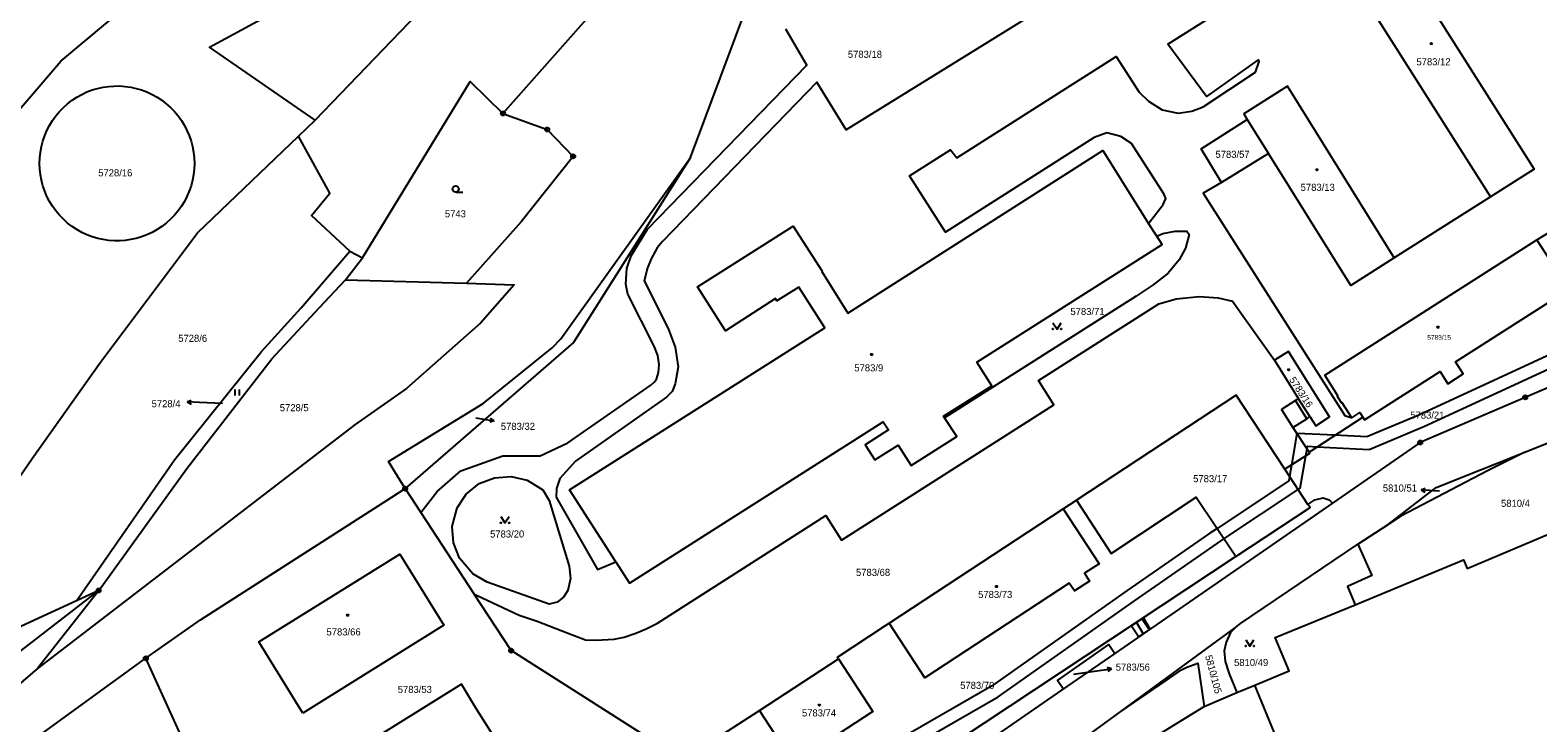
# Model space of a CAD drawing. Extents: x -644096 to -634268, y -1141430 to -1133463.
# Drawn here: x -640533.9 to -640171, y -1138881.4 to -1138714.8 of the extents above; entities that cross this region are included whole.
import ezdxf

# ---------------------------------------------------------------- set-up
doc = ezdxf.new("R2010")
doc.units = 0
for name, color, linetype in [('_CIVIL_CONSTRUCTION', 7, 'Continuous'), ('B_Hranice _3D', 7, 'Continuous'), ('M_Svah_Nasyp', 7, 'Continuous'), ('M_Svah_Zarez', 7, 'Continuous'), ('svrsek_osa_sjezdy', 7, 'Continuous'), ('svrsek_osa_VRT', 7, 'Continuous'), ('svrsek_popisy_VRT', 7, 'Continuous'), ('terminal_VRT', 7, 'Continuous')]:
    doc.layers.add(name, color=color, linetype=linetype)

msp = doc.modelspace()

# ---------------------------------------------------------------- linework, layer by layer
at = {"layer": '_CIVIL_CONSTRUCTION'}
for centre, radius in [((-640420.08, -1138734.86), 0.5), ((-640420.08, -1138734.86), 0.0303), ((-640409.44, -1138738.71), 0.5), ((-640409.44, -1138738.71), 0.0303), ((-640403.2, -1138745.18), 0.5), ((-640403.2, -1138745.18), 0.0303), ((-640174.04, -1138803.13), 0.5), ((-640174.04, -1138803.13), 0.0303), ((-640199.31, -1138813.99), 0.5), ((-640199.31, -1138813.99), 0.0303), ((-640443.62, -1138825.08), 0.5), ((-640443.62, -1138825.08), 0.0303), ((-640517.37, -1138849.57), 0.5), ((-640517.37, -1138849.57), 0.0303), ((-640506.02, -1138865.87), 0.5), ((-640418.11, -1138864.03), 0.5), ((-640418.11, -1138864.03), 0.0303), ((-640506.02, -1138865.87), 0.0303)]:
    msp.add_circle(centre, radius, dxfattribs=at)
at = {"layer": 'B_Hranice _3D'}
for points in [[(-640152.96, -1138785.82), (-640199.64, -1138807.41), (-640212.12, -1138812.59), (-640219.83, -1138812.22), (-640228.96, -1138811.78), (-640228.97, -1138811.85), (-640230.28, -1138819.4), (-640230.75, -1138822.14), (-640230.93, -1138823.18), (-640248.22, -1138834.63), (-640249.93, -1138835.77), (-640269.83, -1138849.61), (-640302.48, -1138872.57), (-640343.59, -1138896.19)], [(-640343.21, -1138899.43), (-640300.86, -1138875.11), (-640268.11, -1138852.07), (-640248.21, -1138838.23), (-640246.54, -1138837.12), (-640228.68, -1138825.29), (-640228.19, -1138824.96), (-640226.86, -1138817.2), (-640226.56, -1138815.51), (-640226.46, -1138814.9), (-640224.13, -1138815.01), (-640211.6, -1138815.63), (-640198.47, -1138810.17), (-640151.7, -1138788.54)]]:
    msp.add_lwpolyline(points, dxfattribs=at)
for points in [[(-640267.05, -1138860.73), (-640264.58, -1138859.02), (-640266.3, -1138856.41), (-640268.8, -1138858.07)], [(-640265.98, -1138859.98), (-640264.32, -1138858.84), (-640265.93, -1138856.17), (-640267.61, -1138857.28)]]:
    msp.add_lwpolyline(points, close=True, dxfattribs=at)
at = {"layer": 'M_Svah_Nasyp'}
for p, q in [((-640225.89, -1138807.76), (-640228.57, -1138803.47)), ((-640226.6, -1138808.27), (-640229.35, -1138803.91))]:
    msp.add_line(p, q, dxfattribs=at)
at = {"layer": 'M_Svah_Zarez'}
for centre in [(-640196.64, -1138718.06), (-640224.18, -1138748.4), (-640195.02, -1138786.25), (-640331.33, -1138792.82), (-640231, -1138796.5), (-640301.29, -1138848.61), (-640457.45, -1138855.5), (-640343.92, -1138877.13)]:
    msp.add_circle(centre, 0.175, dxfattribs=at)
at = {"layer": 'svrsek_osa_sjezdy'}
for p, q in [((-640431.46, -1138753.78), (-640429.71, -1138753.78)), ((-640484.51, -1138802.71), (-640484.51, -1138801.21)), ((-640483.51, -1138802.71), (-640483.51, -1138801.21))]:
    msp.add_line(p, q, dxfattribs=at)
for points in [[(-640287.72, -1138785.2), (-640286.72, -1138786.7), (-640285.72, -1138785.2)], [(-640420.6, -1138831.8), (-640419.6, -1138833.3), (-640418.6, -1138831.8)], [(-640241.32, -1138861.42), (-640240.32, -1138862.92), (-640239.32, -1138861.42)]]:
    msp.add_lwpolyline(points, dxfattribs=at)
for centre, radius in [((-640431.46, -1138753.03), 0.75), ((-640287.72, -1138786.7), 0.1), ((-640285.72, -1138786.7), 0.1), ((-640420.6, -1138833.3), 0.1), ((-640418.6, -1138833.3), 0.1), ((-640241.32, -1138862.92), 0.1), ((-640239.32, -1138862.92), 0.1)]:
    msp.add_circle(centre, radius, dxfattribs=at)
at = {"layer": 'svrsek_popisy_VRT'}
for p, q in [((-640496.12, -1138804.23), (-640495.09, -1138803.78)), ((-640493.12, -1138804.39), (-640496.12, -1138804.23)), ((-640496.12, -1138804.23), (-640495.14, -1138804.78)), ((-640487.55, -1138804.63), (-640493.12, -1138804.39)), ((-640426.59, -1138808.08), (-640425.15, -1138808.31)), ((-640425.15, -1138808.31), (-640422.19, -1138808.78)), ((-640422.19, -1138808.78), (-640423.25, -1138809.12)), ((-640422.19, -1138808.78), (-640423.1, -1138808.13)), ((-640199.12, -1138825.34), (-640198.08, -1138824.93)), ((-640196.13, -1138825.6), (-640199.12, -1138825.34)), ((-640199.12, -1138825.34), (-640198.17, -1138825.93)), ((-640194.68, -1138825.71), (-640196.13, -1138825.6)), ((-640282.78, -1138869.73), (-640276.56, -1138868.84)), ((-640276.56, -1138868.84), (-640273.59, -1138868.42)), ((-640273.59, -1138868.42), (-640274.65, -1138868.07)), ((-640273.59, -1138868.42), (-640274.51, -1138869.06))]:
    msp.add_line(p, q, dxfattribs=at)
at = {"layer": 'terminal_VRT'}
for p, q in [((-640465.31, -1138736.5), (-640420.06, -1138689.51)), ((-640374.92, -1138745.47), (-640355.87, -1138694.37)), ((-640221.24, -1138693.66), (-640182.39, -1138754.92)), ((-640391.31, -1138702.31), (-640420.08, -1138734.86)), ((-640469.27, -1138740.35), (-640465.31, -1138736.5)), ((-640240.98, -1138736.33), (-640235.84, -1138744.5)), ((-640235.84, -1138744.5), (-640247.13, -1138751.46)), ((-640182.39, -1138754.92), (-640205.56, -1138769.57)), ((-640262.74, -1138764.39), (-640264.7, -1138761.33)), ((-640458, -1138774.87), (-640453.88, -1138769.58)), ((-640456.92, -1138768), (-640453.88, -1138769.58)), ((-640458, -1138774.87), (-640428.83, -1138775.71)), ((-640229.95, -1138810.37), (-640226.06, -1138816.27)), ((-640226.06, -1138816.27), (-640213.15, -1138807.88)), ((-640174.17, -1138816.28), (-640155.74, -1138808.9)), ((-640174.17, -1138816.28), (-640183.1, -1138820.82)), ((-640226.33, -1138828.86), (-640231.88, -1138820.43)), ((-640443.62, -1138825.08), (-640439.88, -1138830.79)), ((-640285.25, -1138829.92), (-640282.07, -1138827.83)), ((-640220.4, -1138828.54), (-640272.81, -1138864.7)), ((-640439.88, -1138830.79), (-640427.02, -1138850.43)), ((-640327.13, -1138857.4), (-640285.25, -1138829.92)), ((-640214.3, -1138838.45), (-640207.06, -1138833.68)), ((-640242.53, -1138857.54), (-640214.3, -1138838.45)), ((-640517.37, -1138849.57), (-640532.08, -1138868.29)), ((-640517.37, -1138849.57), (-640522.74, -1138852.04)), ((-640522.74, -1138852.04), (-640576.84, -1138876.96)), ((-640243.79, -1138858.46), (-640242.53, -1138857.54)), ((-640271.36, -1138878.64), (-640243.79, -1138858.46)), ((-640243.79, -1138858.46), (-640244.98, -1138859.7)), ((-640272.81, -1138864.7), (-640285.61, -1138873.54)), ((-640488.24, -1138904.91), (-640506.02, -1138865.87)), ((-640358.37, -1138878.39), (-640339.36, -1138865.97)), ((-640271.36, -1138878.64), (-640260.49, -1138871.19)), ((-640243.45, -1138874.13), (-640239.15, -1138872.35)), ((-640289.49, -1138900.94), (-640251.31, -1138877.43)), ((-640279.06, -1138884.27), (-640271.36, -1138878.64))]:
    msp.add_line(p, q, dxfattribs=at)
for points in [[(-640541.31, -1138739.54), (-640526.49, -1138722.29), (-640492.77, -1138694.09)], [(-640465.31, -1138736.5), (-640490.72, -1138718.95), (-640472.46, -1138709.1), (-640492.77, -1138694.09)], [(-640264.7, -1138761.33), (-640261.17, -1138756.77), (-640260.52, -1138755.33), (-640261.04, -1138754.19), (-640268.81, -1138742.07), (-640271.37, -1138740.37), (-640274.72, -1138739.56), (-640277.76, -1138740.61), (-640313.57, -1138763.37), (-640322.26, -1138749.85), (-640312.4, -1138743.61), (-640310.8, -1138745.53), (-640272.48, -1138721.15), (-640266.99, -1138729.74), (-640264.74, -1138731.87), (-640261.41, -1138733.97), (-640257.54, -1138734.76), (-640254.24, -1138734.34), (-640251.58, -1138733.28), (-640238.92, -1138724.94), (-640238.04, -1138722.33), (-640238.31, -1138721.95), (-640250.77, -1138730.82), (-640260.05, -1138718.19), (-640221.24, -1138693.66)], [(-640206.19, -1138694.06), (-640171.89, -1138748.27), (-640182.39, -1138754.92)], [(-640291.03, -1138710.14), (-640337.48, -1138738.78), (-640344.55, -1138727.31), (-640381.66, -1138765.64), (-640382.96, -1138767.2), (-640384.4, -1138769.85), (-640385.29, -1138772), (-640386.11, -1138775.1), (-640380.33, -1138786.59), (-640378.61, -1138791.02), (-640377.95, -1138795.81), (-640378.62, -1138799.85), (-640379.32, -1138801.72), (-640380.69, -1138803.07), (-640402.64, -1138818.46), (-640406.4, -1138822.68), (-640407.19, -1138825.03), (-640407.26, -1138827.15), (-640397.34, -1138844.49), (-640392.93, -1138842.64)], [(-640439.88, -1138830.79), (-640435.89, -1138825.8), (-640430.22, -1138820.8), (-640420.12, -1138817.2), (-640411.16, -1138817.16), (-640404.43, -1138814.1), (-640384.47, -1138800.22), (-640383.71, -1138799.51), (-640383.14, -1138798.72), (-640382.68, -1138797.19), (-640382.51, -1138795.26), (-640382.78, -1138793.07), (-640383.71, -1138790.83), (-640390.03, -1138778.28), (-640390.49, -1138775.88), (-640390.24, -1138772.11), (-640389.22, -1138769.08), (-640385.3, -1138762.67), (-640346.91, -1138723.28), (-640351.96, -1138714.6)], [(-640453.88, -1138769.58), (-640427.99, -1138727.16), (-640420.08, -1138734.86)], [(-640531.61, -1138746.87), (-640531.56, -1138745.51), (-640531.41, -1138744.15), (-640531.16, -1138742.81), (-640530.82, -1138741.49), (-640530.38, -1138740.2), (-640529.84, -1138738.94), (-640529.21, -1138737.73), (-640528.5, -1138736.56), (-640527.71, -1138735.46), (-640526.83, -1138734.41), (-640525.88, -1138733.43), (-640524.86, -1138732.52), (-640523.78, -1138731.69), (-640522.64, -1138730.94), (-640521.45, -1138730.27), (-640520.21, -1138729.7), (-640518.93, -1138729.22), (-640517.63, -1138728.83), (-640516.29, -1138728.54), (-640514.94, -1138728.34), (-640513.76, -1138728.26), (-640512.39, -1138728.25), (-640511.03, -1138728.34), (-640509.68, -1138728.54), (-640508.34, -1138728.83), (-640507.04, -1138729.22), (-640505.76, -1138729.7), (-640504.52, -1138730.27), (-640503.33, -1138730.94), (-640502.19, -1138731.69), (-640501.11, -1138732.52), (-640500.09, -1138733.43), (-640499.14, -1138734.41), (-640498.26, -1138735.46), (-640497.47, -1138736.56), (-640496.76, -1138737.73), (-640496.13, -1138738.94), (-640495.59, -1138740.2), (-640495.15, -1138741.49), (-640494.81, -1138742.81), (-640494.56, -1138744.15), (-640494.41, -1138745.51), (-640494.36, -1138746.87), (-640494.41, -1138748.23), (-640494.56, -1138749.59), (-640494.81, -1138750.93), (-640495.16, -1138752.25), (-640495.6, -1138753.54), (-640496.13, -1138754.8), (-640496.76, -1138756.01), (-640497.47, -1138757.17), (-640498.27, -1138758.28), (-640499.15, -1138759.33), (-640500.1, -1138760.31), (-640501.11, -1138761.22), (-640502.2, -1138762.05), (-640503.34, -1138762.8), (-640504.53, -1138763.46), (-640505.77, -1138764.03), (-640507.05, -1138764.52), (-640508.35, -1138764.91), (-640509.69, -1138765.2), (-640511.04, -1138765.39), (-640512.2, -1138765.47), (-640513.57, -1138765.48), (-640514.93, -1138765.39), (-640516.28, -1138765.2), (-640517.62, -1138764.91), (-640518.93, -1138764.52), (-640520.2, -1138764.03), (-640521.44, -1138763.46), (-640522.63, -1138762.8), (-640523.77, -1138762.05), (-640524.85, -1138761.22), (-640525.88, -1138760.31), (-640526.82, -1138759.33), (-640527.7, -1138758.28), (-640528.5, -1138757.17), (-640529.21, -1138756.01), (-640529.84, -1138754.8), (-640530.37, -1138753.54), (-640530.81, -1138752.25), (-640531.16, -1138750.93), (-640531.41, -1138749.59), (-640531.56, -1138748.23), (-640531.61, -1138746.87)], [(-640205.56, -1138769.57), (-640231.26, -1138728.31), (-640241.8, -1138734.98), (-640240.98, -1138736.33)], [(-640420.08, -1138734.86), (-640409.44, -1138738.71), (-640403.2, -1138745.18), (-640415.71, -1138760.9), (-640428.83, -1138775.71)], [(-640247.13, -1138751.46), (-640252.07, -1138743.33), (-640240.98, -1138736.33)], [(-640578.49, -1138877.72), (-640557.49, -1138852.67), (-640533.37, -1138817.84), (-640516.92, -1138794.7), (-640493.6, -1138763.58), (-640469.27, -1138740.35)], [(-640456.92, -1138768), (-640466.15, -1138759.39), (-640461.72, -1138754.01), (-640469.27, -1138740.35)], [(-640443.62, -1138825.08), (-640445.48, -1138822.04), (-640447.59, -1138818.55), (-640424.87, -1138804.59), (-640408.26, -1138791.18), (-640406.13, -1138789.04), (-640374.92, -1138745.47)], [(-640374.92, -1138745.47), (-640403.1, -1138789.91), (-640443.62, -1138825.08)], [(-640392.93, -1138842.64), (-640404.1, -1138825.35), (-640342.65, -1138786.45), (-640348.88, -1138776.61), (-640354.14, -1138779.94), (-640354.52, -1138779.36), (-640366.48, -1138787.12), (-640373.24, -1138776.59), (-640350.23, -1138761.93), (-640343.22, -1138772.77), (-640343.37, -1138772.9), (-640337.05, -1138782.92), (-640275.74, -1138743.78), (-640264.7, -1138761.33)], [(-640205.56, -1138769.57), (-640216.05, -1138776.24), (-640235.84, -1138744.5)], [(-640247.13, -1138751.46), (-640251.57, -1138753.99), (-640217.46, -1138807.5), (-640215.8, -1138808.03)], [(-640171.21, -1138765.27), (-640161.58, -1138759.38), (-640154.85, -1138757.05), (-640154.14, -1138756.1)], [(-640262.74, -1138764.39), (-640261.25, -1138763.71), (-640258.32, -1138763.19), (-640255.51, -1138763.18), (-640254.93, -1138763.98), (-640255.84, -1138767.27), (-640257.35, -1138770.06), (-640259.99, -1138773.25), (-640263.59, -1138776.06), (-640267.65, -1138778.78), (-640313.77, -1138808.07)], [(-640313.77, -1138808.07), (-640314.02, -1138807.66), (-640302.41, -1138800.38), (-640306.01, -1138794.7), (-640261.44, -1138766.38), (-640262.74, -1138764.39)], [(-640215.8, -1138808.03), (-640218.12, -1138804.42), (-640218.24, -1138804.48), (-640219.24, -1138802.91), (-640219.11, -1138802.8), (-640222.29, -1138797.76), (-640171.21, -1138765.27)], [(-640213.15, -1138807.88), (-640212.74, -1138808.5), (-640194.54, -1138796.95), (-640192.68, -1138799.87), (-640189, -1138797.47), (-640190.79, -1138794.62), (-640163.52, -1138777.21), (-640164.77, -1138775.36), (-640162.82, -1138774.09), (-640166.16, -1138768.88), (-640168.09, -1138770.09), (-640171.21, -1138765.27)], [(-640522.74, -1138852.04), (-640499.17, -1138818.18), (-640478.21, -1138792.13), (-640468.63, -1138781.63), (-640456.92, -1138768)], [(-640428.83, -1138775.71), (-640417.38, -1138776.08), (-640425.48, -1138785.26), (-640443.26, -1138800.96), (-640455.62, -1138809.62), (-640532.08, -1138868.29)], [(-640517.37, -1138849.57), (-640496.19, -1138820.2), (-640475.72, -1138793.84), (-640464.32, -1138781.59), (-640458, -1138774.87)], [(-640427.02, -1138850.43), (-640426.42, -1138850.71), (-640416.21, -1138855.49), (-640411.85, -1138856.93), (-640404.59, -1138859.78), (-640400.24, -1138861.44), (-640397.65, -1138861.48), (-640393.29, -1138861.26), (-640390.89, -1138860.81), (-640388.06, -1138859.87), (-640385.59, -1138858.82), (-640382.9, -1138857.4), (-640342.37, -1138831.56), (-640338.63, -1138837.47), (-640287.48, -1138804.93), (-640291.17, -1138799.05), (-640262.19, -1138780.66), (-640258.09, -1138779.46), (-640252.45, -1138778.89), (-640247.93, -1138779.23), (-640244.52, -1138780.01), (-640234.39, -1138794.21)], [(-640136.13, -1138788.03), (-640153.07, -1138794.78), (-640157.02, -1138795.88), (-640174.04, -1138803.13), (-640199.31, -1138813.99), (-640220.4, -1138828.54)], [(-640229.95, -1138810.37), (-640226.6, -1138808.27), (-640225.89, -1138807.76), (-640224.45, -1138809.97), (-640221.11, -1138807.85), (-640231, -1138792.09), (-640234.39, -1138794.21)], [(-640234.39, -1138794.21), (-640228.57, -1138803.47), (-640229.35, -1138803.91), (-640232.67, -1138806.02), (-640229.95, -1138810.37)], [(-640231.88, -1138820.43), (-640243.63, -1138802.6), (-640282.07, -1138827.83)], [(-640215.8, -1138808.03), (-640213.84, -1138806.77), (-640213.15, -1138807.88)], [(-640392.93, -1138842.64), (-640389.65, -1138847.84), (-640328.54, -1138808.99), (-640327.27, -1138810.96), (-640332.92, -1138814.57), (-640330.59, -1138818.15), (-640324.94, -1138814.6), (-640321.84, -1138819.48), (-640310.88, -1138812.54), (-640313.77, -1138808.07)], [(-640226.06, -1138816.27), (-640225.94, -1138816.61), (-640231.88, -1138820.43)], [(-640207.06, -1138833.68), (-640195.44, -1138824.8), (-640174.17, -1138816.28)], [(-640183.1, -1138820.82), (-640203.95, -1138831.67), (-640207.06, -1138833.68)], [(-640506.02, -1138865.87), (-640492.9, -1138856.63), (-640446.79, -1138827.1), (-640443.62, -1138825.08)], [(-640425.82, -1138823.88), (-640422.15, -1138822.46), (-640418.12, -1138822.17), (-640414.26, -1138823.03), (-640410.5, -1138825.4), (-640408.97, -1138827.95), (-640404.18, -1138843.76), (-640403.85, -1138846.69), (-640404.43, -1138849.59), (-640405.48, -1138851.2), (-640407.06, -1138852.36), (-640408.96, -1138852.87), (-640423.9, -1138847.57), (-640427.36, -1138845.55), (-640430.58, -1138841.77), (-640432.01, -1138838.11), (-640432.3, -1138834.16), (-640431.13, -1138829.7), (-640428.9, -1138826.37), (-640425.82, -1138823.88)], [(-640282.07, -1138827.83), (-640273.69, -1138840.67), (-640253.25, -1138827.14), (-640243.79, -1138841.22), (-640243.65, -1138841.43)], [(-640243.65, -1138841.43), (-640225.82, -1138829.64), (-640226.33, -1138828.86)], [(-640226.33, -1138828.86), (-640224.67, -1138827.76), (-640222.68, -1138827.31), (-640221.24, -1138827.8), (-640220.4, -1138828.54)], [(-640285.25, -1138829.92), (-640276.57, -1138843.14), (-640280.12, -1138845.42), (-640278.89, -1138847.3), (-640282.53, -1138849.69), (-640283.77, -1138847.8), (-640318.52, -1138870.58), (-640327.13, -1138857.4)], [(-640164.68, -1138834.45), (-640160.04, -1138846.45), (-640166.78, -1138849.06), (-640141.33, -1138910.45), (-640136.51, -1138908.49), (-640131.14, -1138921.64), (-640152.26, -1138930.29), (-640152.37, -1138930.04), (-640202.38, -1138950.65), (-640207.54, -1138938.11), (-640211.34, -1138939.68), (-640216.6, -1138926.94), (-640217.93, -1138923.79), (-640232.63, -1138888.12), (-640233.94, -1138884.97), (-640239.15, -1138872.35)], [(-640214.96, -1138853), (-640188.87, -1138842.17), (-640188, -1138844.27), (-640164.68, -1138834.45)], [(-640214.3, -1138838.45), (-640210.99, -1138845.97), (-640216.84, -1138848.6), (-640214.96, -1138853)], [(-640468.22, -1138879.03), (-640478.87, -1138861.95), (-640444.9, -1138840.81), (-640434.28, -1138857.88), (-640468.22, -1138879.03)], [(-640243.65, -1138841.43), (-640310.19, -1138885.44), (-640333.03, -1138900.68), (-640352.97, -1138914.34)], [(-640610.96, -1138938.84), (-640583.98, -1138906.76), (-640557.45, -1138880.51), (-640517.37, -1138849.57)], [(-640378.16, -1138889.41), (-640418.11, -1138864.03), (-640427.02, -1138850.43)], [(-640239.15, -1138872.35), (-640230.89, -1138868.92), (-640234.2, -1138860.91), (-640214.96, -1138853)], [(-640339.36, -1138865.97), (-640339.59, -1138865.62), (-640328.27, -1138858.15), (-640327.13, -1138857.4)], [(-640244.98, -1138859.7), (-640246.04, -1138861.96), (-640246.49, -1138864.07), (-640246.25, -1138866.67), (-640245.32, -1138869.59), (-640243.45, -1138874.13)], [(-640285.61, -1138873.54), (-640285.27, -1138873.19), (-640286.61, -1138871.25), (-640274.23, -1138862.59), (-640272.81, -1138864.7)], [(-640532.08, -1138868.29), (-640555.22, -1138888.11), (-640580.62, -1138910.23), (-640608.55, -1138941.54)], [(-640592.84, -1138949.4), (-640590.68, -1138945.3), (-640563.53, -1138917.84), (-640550.37, -1138897.96), (-640506.02, -1138865.87)], [(-640339.36, -1138865.97), (-640331.05, -1138878.67), (-640350.05, -1138891.11), (-640358.37, -1138878.39)], [(-640260.49, -1138871.19), (-640256.79, -1138868.66), (-640255.45, -1138868.02), (-640252.83, -1138867.08), (-640251.31, -1138877.43)], [(-640407.19, -1138908.65), (-640407.64, -1138907.93), (-640399.19, -1138902.65), (-640408.44, -1138887.85), (-640416.92, -1138893.16), (-640426.66, -1138877.67), (-640430.09, -1138872.1), (-640449.66, -1138884.27), (-640459.65, -1138890.43), (-640456.26, -1138896.06), (-640464.47, -1138901.1), (-640440.15, -1138939.79), (-640440.03, -1138939.74), (-640438.2, -1138942.54), (-640434.67, -1138940.27), (-640430.53, -1138946.57), (-640414.45, -1138936.08), (-640412.9, -1138938.49), (-640408.22, -1138935.44), (-640409.7, -1138933.23), (-640396.78, -1138924.8)], [(-640285.61, -1138873.54), (-640343.54, -1138913.51), (-640350.32, -1138918.28)], [(-640251.31, -1138877.43), (-640245.16, -1138874.81), (-640243.45, -1138874.13)], [(-640370.8, -1138887.39), (-640371.23, -1138886.74), (-640358.37, -1138878.39)]]:
    msp.add_lwpolyline(points, dxfattribs=at)

# ---------------------------------------------------------------- texts
at = {"layer": 'svrsek_osa_VRT'}
for s, height, p in [('5783/18', 1.7, (-640337.07, -1138721.49)), ('5783/12', 1.7, (-640200.22, -1138723.28)), ('5783/57', 1.7, (-640248.59, -1138745.54)), ('5728/16', 1.7, (-640517.5, -1138749.98)), ('5783/13', 1.7, (-640228.09, -1138753.47)), ('5743', 1.7, (-640434.06, -1138759.84)), ('5783/71', 1.7, (-640283.5, -1138783.34)), ('5728/6', 1.7, (-640498.24, -1138789.78)), ('5783/15', 1.14, (-640197.62, -1138789.28)), ('5783/9', 1.7, (-640335.51, -1138796.88)), ('5728/4', 1.7, (-640504.65, -1138805.51)), ('5728/5', 1.7, (-640473.8, -1138806.46)), ('5783/21', 1.7, (-640201.7, -1138808.25)), ('5783/32', 1.7, (-640420.59, -1138810.95)), ('5783/17', 1.7, (-640253.96, -1138823.53)), ('5810/51', 1.7, (-640208.31, -1138825.78)), ('5810/4', 1.7, (-640179.86, -1138829.45)), ('5783/20', 1.7, (-640423.18, -1138836.83)), ('5783/68', 1.7, (-640335.11, -1138846.06)), ('5783/73', 1.7, (-640305.71, -1138851.37)), ('5783/66', 1.7, (-640462.55, -1138860.38)), ('5783/56', 1.7, (-640272.59, -1138868.84)), ('5810/49', 1.7, (-640244.11, -1138867.73)), ('5783/53', 1.7, (-640445.4, -1138874.21)), ('5783/70', 1.7, (-640310.03, -1138873.23)), ('5783/74', 1.7, (-640348.12, -1138879.86))]:
    msp.add_text(s, height=height, dxfattribs=at).set_placement(p)
for s, rotation, p in [('5783/16', 303, (-640230.92, -1138798.9)), ('5810/105', 285, (-640251.11, -1138865.36))]:
    msp.add_text(s, height=1.7, rotation=rotation, dxfattribs=at).set_placement(p)

doc.saveas('drawing.dxf')
